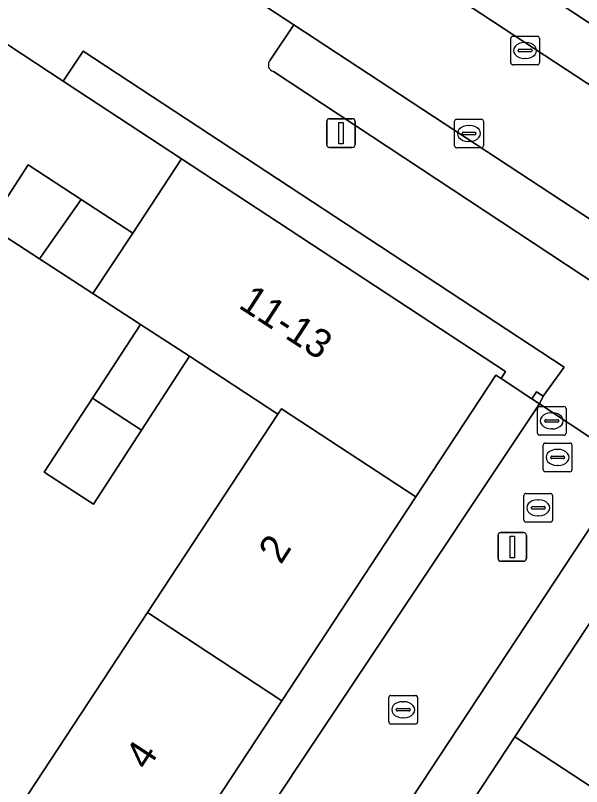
# Model space of a CAD drawing. Extents: x 159279 to 160377, y 384531 to 385888.
# Drawn here: x 160175.98 to 160195.69, y 384863.42 to 384890.29 of the extents above; entities that cross this region are included whole.
import ezdxf

# ---------------------------------------------------------------- set-up
doc = ezdxf.new("R2010")
doc.units = 0
for name, color, linetype in [('IMGEO_Erf', 7, 'Continuous'), ('IMGEO_Kolk', 7, 'Continuous'), ('IMGEO_Lichtmast', 7, 'Continuous'), ('IMGEO_Muur', 7, 'Continuous'), ('IMGEO_Pand', 7, 'Continuous'), ('IMGEO_Pand_nummerreeks', 7, 'Continuous'), ('IMGEO_Parkeervlak_open', 7, 'Continuous'), ('IMGEO_Rijbaan_lokaal_open', 7, 'Continuous'), ('IMGEO_Rioolput', 7, 'Continuous'), ('IMGEO_Voetpad_open', 7, 'Continuous')]:
    doc.layers.add(name, color=color, linetype=linetype)

msp = doc.modelspace()

# ---------------------------------------------------------------- linework, layer by layer
at = {"layer": 'IMGEO_Erf'}
msp.add_lwpolyline([(160175.91, 384862.376), (160180.575, 384869.478), (160185.117, 384876.391), (160182.044, 384878.409), (160180.37, 384875.833), (160178.697, 384873.257), (160176.986, 384874.369), (160178.66, 384876.945), (160180.334, 384879.521), (160179.996, 384879.74), (160178.679, 384880.596), (160176.819, 384881.805), (160175.039, 384882.961), (160176.423, 384885.082), (160178.266, 384883.877), (160180.064, 384882.702), (160181.767, 384885.293), (160178.117, 384887.678), (160177.638, 384887.994), (160174.296, 384890.195)], dxfattribs=at)
at = {"layer": 'IMGEO_Kolk'}
for p, q in [((160193.224, 384888.639), (160193.224, 384889.491)), ((160193.299, 384889.565), (160194.151, 384889.565)), ((160194.225, 384889.491), (160194.225, 384888.639)), ((160193.712, 384889.345), (160193.737, 384889.345)), ((160193.483, 384889.059), (160193.483, 384889.071)), ((160193.921, 384889.022), (160193.523, 384889.022)), ((160193.526, 384889.108), (160193.924, 384889.108)), ((160193.967, 384889.071), (160193.967, 384889.059)), ((160193.735, 384888.785), (160193.71, 384888.785)), ((160194.151, 384888.565), (160193.299, 384888.565)), ((160191.27, 384885.746), (160191.27, 384886.598)), ((160191.345, 384886.672), (160192.197, 384886.672)), ((160192.271, 384886.598), (160192.271, 384885.746)), ((160191.572, 384886.215), (160191.97, 384886.215)), ((160191.758, 384886.452), (160191.783, 384886.452)), ((160191.529, 384886.166), (160191.529, 384886.178)), ((160191.967, 384886.129), (160191.569, 384886.129)), ((160192.013, 384886.178), (160192.013, 384886.166)), ((160192.197, 384885.672), (160191.345, 384885.672)), ((160191.781, 384885.892), (160191.756, 384885.892)), ((160193.756, 384873.631), (160194.608, 384873.631)), ((160193.681, 384872.705), (160193.681, 384873.557)), ((160194.169, 384873.411), (160194.194, 384873.411)), ((160194.682, 384873.557), (160194.682, 384872.705)), ((160193.94, 384873.125), (160193.94, 384873.137)), ((160194.378, 384873.088), (160193.98, 384873.088)), ((160193.983, 384873.174), (160194.381, 384873.174)), ((160194.424, 384873.137), (160194.424, 384873.125)), ((160194.192, 384872.851), (160194.167, 384872.851)), ((160194.608, 384872.631), (160193.756, 384872.631)), ((160189.055, 384866.594), (160189.907, 384866.594)), ((160188.98, 384865.668), (160188.98, 384866.52)), ((160189.468, 384866.374), (160189.493, 384866.374)), ((160189.981, 384866.52), (160189.981, 384865.668)), ((160189.239, 384866.088), (160189.239, 384866.1)), ((160189.677, 384866.051), (160189.279, 384866.051)), ((160189.282, 384866.137), (160189.68, 384866.137)), ((160189.723, 384866.1), (160189.723, 384866.088)), ((160189.491, 384865.814), (160189.466, 384865.814)), ((160189.907, 384865.594), (160189.055, 384865.594))]:
    msp.add_line(p, q, dxfattribs=at)
for points in [[(160193.224, 384888.639), (160193.224, 384889.491)], [(160193.299, 384889.565), (160194.151, 384889.565)], [(160194.225, 384889.491), (160194.225, 384888.639)], [(160194.151, 384888.565), (160193.299, 384888.565)], [(160191.27, 384885.746), (160191.27, 384886.598)], [(160191.345, 384886.672), (160192.197, 384886.672)], [(160192.271, 384886.598), (160192.271, 384885.746)], [(160192.197, 384885.672), (160191.345, 384885.672)], [(160193.756, 384873.631), (160194.608, 384873.631)], [(160193.681, 384872.705), (160193.681, 384873.557)], [(160194.682, 384873.557), (160194.682, 384872.705)], [(160194.608, 384872.631), (160193.756, 384872.631)], [(160189.055, 384866.594), (160189.907, 384866.594)], [(160188.98, 384865.668), (160188.98, 384866.52)], [(160189.981, 384866.52), (160189.981, 384865.668)], [(160189.907, 384865.594), (160189.055, 384865.594)]]:
    msp.add_lwpolyline(points, dxfattribs=at)
for centre, radius, start, end in [((160193.301, 384889.489), 0.0765, 91.552, 178.448), ((160193.301, 384889.489), 0.0765, 91.552, 178.448), ((160194.149, 384889.489), 0.0765, 1.552, 88.448), ((160194.149, 384889.489), 0.0765, 1.552, 88.448), ((160193.523, 384889.068), 0.0403, 85.8775, 175.7526), ((160193.52, 384889.058), 0.0366, 178.938, 274.7102), ((160193.924, 384889.065), 0.043, 264.8664, 352.4533), ((160193.928, 384889.07), 0.0386, 1.7309, 96.639), ((160193.301, 384888.641), 0.0765, 181.552, 268.448), ((160193.301, 384888.641), 0.0765, 181.552, 268.448), ((160194.149, 384888.641), 0.0765, 271.552, 358.448), ((160194.149, 384888.641), 0.0765, 271.552, 358.448), ((160191.347, 384886.596), 0.0765, 91.552, 178.448), ((160191.347, 384886.596), 0.0765, 91.552, 178.448), ((160192.195, 384886.596), 0.0765, 1.552, 88.448), ((160192.195, 384886.596), 0.0765, 1.552, 88.448), ((160191.569, 384886.175), 0.0403, 85.8775, 175.7526), ((160191.974, 384886.177), 0.0386, 1.7309, 96.639), ((160191.566, 384886.165), 0.0366, 178.938, 274.7102), ((160191.97, 384886.172), 0.043, 264.8664, 352.4533), ((160191.347, 384885.748), 0.0765, 181.552, 268.448), ((160191.347, 384885.748), 0.0765, 181.552, 268.448), ((160192.195, 384885.748), 0.0765, 271.552, 358.448), ((160192.195, 384885.748), 0.0765, 271.552, 358.448), ((160193.758, 384873.555), 0.0765, 91.552, 178.448), ((160193.758, 384873.555), 0.0765, 91.552, 178.448), ((160194.606, 384873.555), 0.0765, 1.552, 88.448), ((160194.606, 384873.555), 0.0765, 1.552, 88.448), ((160193.98, 384873.134), 0.0403, 85.8775, 175.7526), ((160193.977, 384873.124), 0.0366, 178.938, 274.7102), ((160194.381, 384873.131), 0.043, 264.8664, 352.4533), ((160194.385, 384873.136), 0.0386, 1.7309, 96.639), ((160193.758, 384872.707), 0.0765, 181.552, 268.448), ((160193.758, 384872.707), 0.0765, 181.552, 268.448), ((160194.606, 384872.707), 0.0765, 271.552, 358.448), ((160194.606, 384872.707), 0.0765, 271.552, 358.448), ((160189.057, 384866.518), 0.0765, 91.552, 178.448), ((160189.057, 384866.518), 0.0765, 91.552, 178.448), ((160189.905, 384866.518), 0.0765, 1.552, 88.448), ((160189.905, 384866.518), 0.0765, 1.552, 88.448), ((160189.279, 384866.097), 0.0403, 85.8775, 175.7526), ((160189.276, 384866.087), 0.0366, 178.938, 274.7102), ((160189.68, 384866.094), 0.043, 264.8664, 352.4533), ((160189.684, 384866.099), 0.0386, 1.7309, 96.639), ((160189.057, 384865.67), 0.0765, 181.552, 268.448), ((160189.057, 384865.67), 0.0765, 181.552, 268.448), ((160189.905, 384865.67), 0.0765, 271.552, 358.448), ((160189.905, 384865.67), 0.0765, 271.552, 358.448)]:
    msp.add_arc(centre, radius, start, end, dxfattribs=at)
for centre, major_axis, ratio, start_param, end_param in [((160193.711, 384889.065), (-0.387, 0.002), 0.722429, 4.712389, 7.853982), ((160193.736, 384889.065), (-0.39, 0.002), 0.717154, 1.570796, 4.712389), ((160191.757, 384886.172), (-0.387, 0.002), 0.722429, 4.712389, 7.853982), ((160191.782, 384886.172), (-0.39, 0.002), 0.717154, 1.570796, 4.712389), ((160194.168, 384873.131), (-0.387, 0.002), 0.722429, 4.712389, 7.853982), ((160194.193, 384873.131), (-0.39, 0.002), 0.717154, 1.570796, 4.712389), ((160189.467, 384866.094), (-0.387, 0.002), 0.722429, 4.712389, 7.853982), ((160189.492, 384866.094), (-0.39, 0.002), 0.717154, 1.570796, 4.712389)]:
    msp.add_ellipse(centre, major_axis=major_axis, ratio=ratio, start_param=start_param, end_param=end_param, dxfattribs=at)
at = {"layer": 'IMGEO_Lichtmast'}
for p, q in [((160186.819, 384885.787), (160186.819, 384886.587)), ((160186.819, 384886.587), (160186.819, 384885.787)), ((160186.919, 384886.687), (160187.709, 384886.687)), ((160187.709, 384886.687), (160186.919, 384886.687)), ((160187.809, 384886.587), (160187.809, 384885.787)), ((160187.809, 384885.787), (160187.809, 384886.587)), ((160187.709, 384885.687), (160186.919, 384885.687)), ((160186.919, 384885.687), (160187.709, 384885.687)), ((160192.882, 384872.267), (160193.672, 384872.267)), ((160193.672, 384872.267), (160192.882, 384872.267)), ((160192.782, 384871.367), (160192.782, 384872.167)), ((160192.782, 384872.167), (160192.782, 384871.367)), ((160193.772, 384872.167), (160193.772, 384871.367)), ((160193.772, 384871.367), (160193.772, 384872.167)), ((160193.672, 384871.267), (160192.882, 384871.267)), ((160192.882, 384871.267), (160193.672, 384871.267))]:
    msp.add_line(p, q, dxfattribs=at)
for points in [[(160187.239, 384886.562), (160187.389, 384886.562), (160187.389, 384885.812), (160187.239, 384885.812), (160187.239, 384886.562)], [(160193.202, 384872.142), (160193.352, 384872.142), (160193.352, 384871.392), (160193.202, 384871.392), (160193.202, 384872.142)]]:
    msp.add_lwpolyline(points, dxfattribs=at)
for centre, start, end in [((160186.919, 384886.587), 90, 180), ((160186.919, 384886.587), 90, 180), ((160187.709, 384886.587), 0, 90), ((160187.709, 384886.587), 360, 90), ((160186.919, 384885.787), 180, 270), ((160186.919, 384885.787), 180, 270), ((160187.709, 384885.787), 270, 0), ((160187.709, 384885.787), 270, 0), ((160192.882, 384872.167), 90, 180), ((160192.882, 384872.167), 90, 180), ((160193.672, 384872.167), 0, 90), ((160193.672, 384872.167), 360, 90), ((160192.882, 384871.367), 180, 270), ((160192.882, 384871.367), 180, 270), ((160193.672, 384871.367), 270, 0), ((160193.672, 384871.367), 270, 0)]:
    msp.add_arc(centre, 0.1, start, end, dxfattribs=at)
at = {"layer": 'IMGEO_Muur'}
msp.add_lwpolyline([(160178.117, 384887.678), (160181.767, 384885.293)], dxfattribs=at)
msp.add_lwpolyline([(160194.354, 384877.021), (160194.116, 384877.172), (160193.961, 384876.93), (160194.231, 384876.758)], close=True, dxfattribs=at)
at = {"layer": 'IMGEO_Pand'}
for points in [[(160178.679, 384880.596), (160179.996, 384879.74), (160180.334, 384879.521), (160182.044, 384878.409), (160185.117, 384876.391), (160185.24, 384876.579), (160189.917, 384873.508), (160192.708, 384877.756), (160192.893, 384877.635), (160193.048, 384877.879), (160181.767, 384885.293), (160180.064, 384882.702)], [(160178.266, 384883.877), (160176.423, 384885.082), (160175.039, 384882.961), (160176.819, 384881.805)], [(160180.064, 384882.702), (160178.266, 384883.877), (160176.819, 384881.805), (160178.679, 384880.596)], [(160182.044, 384878.409), (160180.334, 384879.521), (160178.66, 384876.945), (160180.37, 384875.833)], [(160180.37, 384875.833), (160178.66, 384876.945), (160176.986, 384874.369), (160178.697, 384873.257)], [(160185.251, 384866.407), (160189.917, 384873.508), (160185.24, 384876.579), (160185.117, 384876.391), (160180.575, 384869.478)], [(160180.585, 384859.306), (160185.251, 384866.407), (160180.575, 384869.478), (160175.91, 384862.376)], [(160198.42, 384861.837), (160198.275, 384861.616), (160200.61, 384860.083), (160203.547, 384864.555), (160196.167, 384869.403), (160193.371, 384865.154)], [(160193.371, 384865.154), (160190.56, 384860.88), (160195.612, 384857.562), (160198.275, 384861.616), (160198.42, 384861.837)]]:
    msp.add_lwpolyline(points, close=True, dxfattribs=at)
at = {"layer": 'IMGEO_Parkeervlak_open'}
for points in [[(160198.82, 384888.142), (160189.126, 384894.531)], [(160188.668, 384894.41), (160187.868, 384893.196), (160198.059, 384886.494), (160198.893, 384887.74)], [(160200.115, 384878.69), (160200.966, 384879.917), (160185.677, 384889.959), (160184.853, 384888.727)], [(160184.96, 384888.335), (160199.708, 384878.595)]]:
    msp.add_lwpolyline(points, dxfattribs=at)
msp.add_arc((160185.025, 384888.563), 0.238, 136.4592, 254.0757, dxfattribs=at)
at = {"layer": 'IMGEO_Rijbaan_lokaal_open'}
msp.add_lwpolyline([(160204.923, 384881.968), (160201.107, 384884.512), (160198.059, 384886.494), (160187.868, 384893.196), (160184.856, 384895.183), (160174.681, 384901.879), (160171.692, 384903.853), (160161.473, 384910.522), (160159.314, 384911.992), (160157.193, 384908.701), (160158.579, 384907.786), (160173.821, 384897.723), (160185.677, 384889.959), (160200.966, 384879.917), (160205.48, 384876.99)], dxfattribs=at)
msp.add_lwpolyline([(160177.556, 384842.731), (160176.767, 384843.251), (160197.427, 384874.631), (160194.231, 384876.758), (160182.733, 384859.497), (160173.478, 384845.373), (160164.806, 384843.113), (160147.38, 384809.755), (160148.219, 384809.164), (160152.718, 384806.128), (160153.247, 384805.808)], close=True, dxfattribs=at)
at = {"layer": 'IMGEO_Rioolput'}
for p, q in [((160194.151, 384875.732), (160194.151, 384876.584)), ((160194.226, 384876.658), (160195.078, 384876.658)), ((160195.152, 384876.584), (160195.152, 384875.732)), ((160194.639, 384876.438), (160194.664, 384876.438)), ((160194.41, 384876.152), (160194.41, 384876.164)), ((160194.848, 384876.115), (160194.45, 384876.115)), ((160194.453, 384876.201), (160194.851, 384876.201)), ((160194.894, 384876.164), (160194.894, 384876.152)), ((160194.662, 384875.878), (160194.637, 384875.878)), ((160195.078, 384875.658), (160194.226, 384875.658)), ((160194.356, 384874.461), (160194.356, 384875.313)), ((160194.431, 384875.387), (160195.283, 384875.387)), ((160195.357, 384875.313), (160195.357, 384874.461)), ((160194.658, 384874.93), (160195.056, 384874.93)), ((160194.844, 384875.167), (160194.869, 384875.167)), ((160194.615, 384874.881), (160194.615, 384874.893)), ((160195.053, 384874.844), (160194.655, 384874.844)), ((160195.099, 384874.893), (160195.099, 384874.881)), ((160195.283, 384874.387), (160194.431, 384874.387)), ((160194.867, 384874.607), (160194.842, 384874.607))]:
    msp.add_line(p, q, dxfattribs=at)
for points in [[(160194.151, 384875.732), (160194.151, 384876.584)], [(160194.226, 384876.658), (160195.078, 384876.658)], [(160195.152, 384876.584), (160195.152, 384875.732)], [(160195.078, 384875.658), (160194.226, 384875.658)], [(160194.356, 384874.461), (160194.356, 384875.313)], [(160194.431, 384875.387), (160195.283, 384875.387)], [(160195.357, 384875.313), (160195.357, 384874.461)], [(160195.283, 384874.387), (160194.431, 384874.387)]]:
    msp.add_lwpolyline(points, dxfattribs=at)
for centre, radius, start, end in [((160194.228, 384876.582), 0.0765, 91.552, 178.448), ((160194.228, 384876.582), 0.0765, 91.552, 178.448), ((160195.076, 384876.582), 0.0765, 1.552, 88.448), ((160195.076, 384876.582), 0.0765, 1.552, 88.448), ((160194.45, 384876.161), 0.0403, 85.8775, 175.7526), ((160194.447, 384876.151), 0.0366, 178.938, 274.7102), ((160194.851, 384876.158), 0.043, 264.8664, 352.4533), ((160194.855, 384876.163), 0.0386, 1.7309, 96.639), ((160194.228, 384875.734), 0.0765, 181.552, 268.448), ((160194.228, 384875.734), 0.0765, 181.552, 268.448), ((160195.076, 384875.734), 0.0765, 271.552, 358.448), ((160195.076, 384875.734), 0.0765, 271.552, 358.448), ((160194.433, 384875.311), 0.0765, 91.552, 178.448), ((160194.433, 384875.311), 0.0765, 91.552, 178.448), ((160195.281, 384875.311), 0.0765, 1.552, 88.448), ((160195.281, 384875.311), 0.0765, 1.552, 88.448), ((160194.655, 384874.89), 0.0403, 85.8775, 175.7526), ((160195.06, 384874.892), 0.0386, 1.7309, 96.639), ((160194.652, 384874.88), 0.0366, 178.938, 274.7102), ((160195.056, 384874.887), 0.043, 264.8664, 352.4533), ((160194.433, 384874.463), 0.0765, 181.552, 268.448), ((160194.433, 384874.463), 0.0765, 181.552, 268.448), ((160195.281, 384874.463), 0.0765, 271.552, 358.448), ((160195.281, 384874.463), 0.0765, 271.552, 358.448)]:
    msp.add_arc(centre, radius, start, end, dxfattribs=at)
for centre, major_axis, ratio, start_param, end_param in [((160194.638, 384876.158), (-0.387, 0.002), 0.722429, 4.712389, 7.853982), ((160194.663, 384876.158), (-0.39, 0.002), 0.717154, 1.570796, 4.712389), ((160194.843, 384874.887), (-0.387, 0.002), 0.722429, 4.712389, 7.853982), ((160194.868, 384874.887), (-0.39, 0.002), 0.717154, 1.570796, 4.712389)]:
    msp.add_ellipse(centre, major_axis=major_axis, ratio=ratio, start_param=start_param, end_param=end_param, dxfattribs=at)
at = {"layer": 'IMGEO_Voetpad_open'}
for points in [[(160162.744, 384911.889), (160172.425, 384905.53), (160175.925, 384903.193), (160185.644, 384896.816), (160189.126, 384894.531), (160198.82, 384888.142), (160202.072, 384886.015), (160201.107, 384884.512), (160204.923, 384881.968)], [(160184.853, 384888.727), (160185.677, 384889.959), (160173.821, 384897.723), (160173.035, 384896.493)], [(160174.296, 384890.195), (160177.638, 384887.994), (160178.337, 384889.037), (160195.086, 384878.033), (160194.354, 384877.021), (160194.231, 384876.758), (160197.427, 384874.631), (160197.613, 384874.891), (160198.266, 384875.935), (160203.719, 384872.321), (160203.02, 384871.315), (160204.592, 384870.277), (160205.997, 384871.144), (160213.887, 384876.075), (160218.25, 384878.802), (160222.589, 384881.514), (160226.916, 384884.223), (160231.439, 384887.059), (160232.116, 384887.475), (160235.904, 384889.805)], [(160199.708, 384878.595), (160184.96, 384888.335)], [(160190.56, 384860.88), (160193.371, 384865.154), (160196.167, 384869.403), (160198.955, 384873.64), (160198.786, 384873.76), (160197.666, 384874.46), (160197.427, 384874.631), (160176.767, 384843.251)]]:
    msp.add_lwpolyline(points, dxfattribs=at)
for points in [[(160193.961, 384876.93), (160194.116, 384877.172), (160194.354, 384877.021), (160195.086, 384878.033), (160178.337, 384889.037), (160177.638, 384887.994), (160178.117, 384887.678), (160181.767, 384885.293), (160193.048, 384877.879), (160192.893, 384877.635)], [(160194.231, 384876.758), (160193.961, 384876.93), (160192.893, 384877.635), (160192.708, 384877.756), (160189.917, 384873.508), (160185.251, 384866.407), (160180.585, 384859.306), (160175.919, 384852.205), (160172.999, 384847.761), (160173.478, 384845.373), (160182.733, 384859.497)]]:
    msp.add_lwpolyline(points, close=True, dxfattribs=at)
msp.add_arc((160185.025, 384888.563), 0.238, 136.4592, 254.0757, dxfattribs=at)

# ---------------------------------------------------------------- texts
at = {"layer": 'IMGEO_Pand_nummerreeks'}
for s, rotation, p in [('11-13', 326.9176, (160183.707, 384880.125)), ('2', 57.0869, (160185.222, 384871.126)), ('4', 56.9187, (160180.573, 384863.946))]:
    msp.add_text(s, height=1, rotation=rotation, dxfattribs=at).set_placement(p)

doc.saveas('drawing.dxf')
